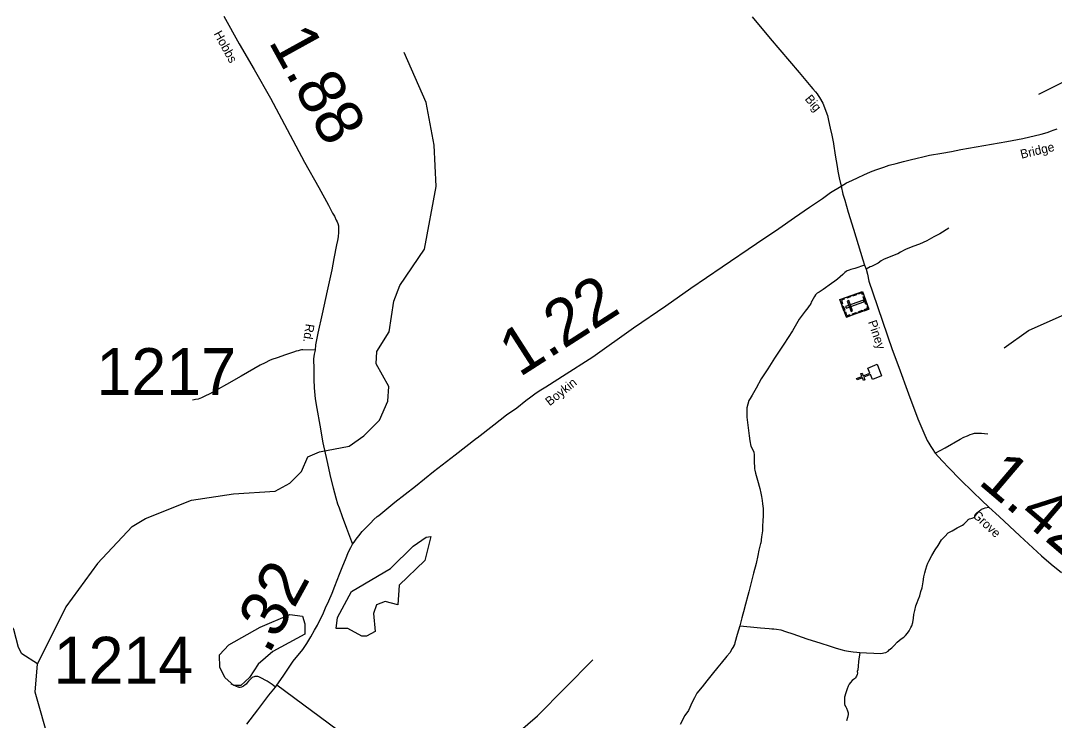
# Model space of a CAD drawing. Extents: x 2093524 to 2270757, y 289120 to 570408.
# Drawn here: x 2166684 to 2177691, y 416881 to 424332 of the extents above; entities that cross this region are included whole.
import ezdxf

# ---------------------------------------------------------------- set-up
doc = ezdxf.new("R2010")
doc.units = 0
for name, color, linetype in [('Exist Cultural Cemetery CELL', 7, 'Continuous'), ('Exist Cultural Church CELL', 7, 'Continuous'), ('Exist Hydrographic Creek Single Shore', 7, 'Continuous'), ('Exist Hydrographic Misc Water Feature', 7, 'Continuous'), ('Exist Hydrographic Pond Under 1500 Sq Ft', 7, 'Continuous'), ('Exist Road Non-System Type 51', 7, 'Continuous'), ('Exist Road Secondary Mileage Hundredths English Label', 7, 'Continuous'), ('Exist Road Secondary Type 51 Attributed', 7, 'Continuous'), ('Exist Road Secondary Type 51 Label', 7, 'Continuous'), ('Exist Road Secondary Type 51 Number Label', 7, 'Continuous')]:
    doc.layers.add(name, color=color, linetype=linetype)

msp = doc.modelspace()

# ---------------------------------------------------------------- linework, layer by layer
at = {"layer": 'Exist Cultural Cemetery CELL'}
for points in [[(2175476, 421174), (2175408, 421361), (2175648, 421447), (2175715, 421260)], [(2175659, 421416), (2175648, 421412), (2175641, 421433), (2175603, 421419), (2175599, 421430), (2175648, 421447)], [(2175449, 421376), (2175453, 421365), (2175423, 421354), (2175436, 421316), (2175426, 421312), (2175408, 421361)], [(2175466, 421286), (2175473, 421269), (2175663, 421337), (2175657, 421355)], [(2175522, 421390), (2175481, 421375), (2175477, 421386), (2175518, 421400)], [(2175526, 421235), (2175543, 421241), (2175504, 421352), (2175486, 421346)], [(2175584, 421412), (2175543, 421397), (2175539, 421408), (2175580, 421423)], [(2175685, 421310), (2175656, 421390), (2175667, 421394), (2175696, 421314)], [(2175451, 421243), (2175433, 421292), (2175444, 421296), (2175461, 421247)], [(2175516, 421188), (2175513, 421199), (2175482, 421188), (2175469, 421226), (2175458, 421222), (2175476, 421174)], [(2175586, 421213), (2175545, 421199), (2175542, 421209), (2175582, 421224)], [(2175649, 421236), (2175609, 421221), (2175605, 421232), (2175646, 421247)], [(2175704, 421291), (2175693, 421287), (2175701, 421266), (2175663, 421253), (2175666, 421242), (2175715, 421260)]]:
    msp.add_lwpolyline(points, close=True, dxfattribs=at)
at = {"layer": 'Exist Cultural Church CELL'}
msp.add_lwpolyline([(2175754, 420510), (2175732, 420563), (2175662, 420534), (2175674, 420505), (2175659, 420499), (2175647, 420528), (2175591, 420505), (2175585, 420520), (2175641, 420543), (2175629, 420573), (2175643, 420579), (2175656, 420549), (2175726, 420578), (2175704, 420631), (2175803, 420672), (2175852, 420551)], close=True, dxfattribs=at)
at = {"layer": 'Exist Hydrographic Creek Single Shore'}
for points in [[(2167871, 418945), (2168012, 419030), (2168502, 419224), (2168952, 419294), (2169393, 419321), (2169551, 419407), (2169675, 419532), (2169741, 419688), (2169866, 419741), (2170182, 419801), (2170339, 419909), (2170505, 420076), (2170595, 420278), (2170603, 420435), (2170468, 420677), (2170476, 420808), (2170608, 421019), (2170656, 421343), (2170722, 421512), (2170986, 421897), (2171107, 422564), (2171088, 423004), (2171002, 423461), (2170766, 423994)], [(2166863, 417482), (2166695, 417590), (2166662, 417657), (2166611, 417848), (2166560, 417931), (2166227, 417938), (2166126, 418110), (2165909, 418252), (2165667, 418316), (2165599, 418416), (2165599, 418567), (2165690, 418608), (2165689, 418883), (2165837, 419202), (2165978, 419343), (2165968, 419560)], [(2167871, 418945), (2167504, 418549), (2167164, 418089), (2166863, 417482)], [(2167185, 415066), (2166917, 415257), (2166916, 415434), (2166973, 415666), (2166821, 415925), (2166812, 416066), (2166895, 416192), (2166993, 416476), (2166992, 416643), (2166839, 417181), (2166863, 417482)]]:
    msp.add_lwpolyline(points, dxfattribs=at)
at = {"layer": 'Exist Hydrographic Misc Water Feature'}
for points in [[(2177524, 423548), (2177981, 423775), (2178014, 423833), (2178021, 424059), (2177971, 424169), (2177936, 424435), (2177877, 424574), (2177867, 424768), (2177942, 424891), (2178116, 425061), (2178498, 425260), (2179770, 425593), (2180302, 425897), (2180801, 425966), (2181133, 426136), (2181572, 426596), (2181704, 426820), (2181812, 426923), (2181978, 426988), (2182402, 427065), (2182577, 427134), (2182910, 427137), (2183152, 427080), (2183445, 426940)], [(2177157, 420849), (2177414, 421031), (2177837, 421219), (2178418, 421572), (2178535, 421687), (2178600, 421873), (2178882, 422123), (2179197, 422343), (2179520, 422695), (2180558, 423208), (2180716, 423268), (2180949, 423293), (2181266, 423237), (2181591, 423263), (2181766, 423348), (2182030, 423642), (2182213, 423776), (2182578, 423942), (2182736, 424054), (2183184, 424439)], [(2169546, 414381), (2169894, 414683), (2169893, 414876), (2169859, 414992), (2169809, 415058), (2169766, 415200), (2169774, 415335), (2170030, 415733), (2170237, 415909), (2170503, 416045), (2171426, 416374), (2171724, 416526), (2172189, 416930), (2172777, 417525)]]:
    msp.add_lwpolyline(points, dxfattribs=at)
at = {"layer": 'Exist Hydrographic Pond Under 1500 Sq Ft'}
for points in [[(2170318, 417777), (2170168, 417859), (2170043, 417858), (2170059, 417976), (2170207, 418252), (2170622, 418496), (2170862, 418737), (2171003, 418830), (2171053, 418839), (2170988, 418581), (2170715, 418320), (2170699, 418111), (2170566, 418146), (2170474, 418112), (2170442, 418018), (2170459, 417827), (2170368, 417776), (2170318, 417777)], [(2168955, 417253), (2168863, 417334), (2168804, 417443), (2168803, 417578), (2168902, 417684), (2169235, 417871), (2169550, 418006), (2169684, 417990), (2169709, 417907), (2169710, 417799), (2169369, 417612), (2169212, 417478), (2169121, 417335), (2169030, 417252), (2168955, 417253)]]:
    msp.add_lwpolyline(points, dxfattribs=at)
at = {"layer": 'Exist Road Non-System Type 51'}
for points in [[(2176568, 422121), (2176470, 422061), (2176408, 422028), (2176333, 421986), (2176255, 421953), (2176185, 421925), (2176107, 421895), (2176099, 421892), (2176091, 421888), (2176054, 421868), (2176026, 421850), (2176004, 421840), (2175978, 421830), (2175896, 421799), (2175870, 421789), (2175846, 421773), (2175814, 421749), (2175792, 421739), (2175758, 421722), (2175745, 421715), (2175731, 421709), (2175687, 421686)], [(2175670, 421728), (2175565, 421694), (2175525, 421681), (2175505, 421675), (2175485, 421667), (2175473, 421661), (2175461, 421651), (2175437, 421627), (2175411, 421603), (2175383, 421578), (2175352, 421556), (2175318, 421534), (2175230, 421468), (2175186, 421442), (2175166, 421429), (2175146, 421411), (2175137, 421395), (2175123, 421371), (2175109, 421345), (2175103, 421335), (2175097, 421319), (2175087, 421303), (2175081, 421293), (2175067, 421275), (2175037, 421239), (2174972, 421152), (2174903, 421030), (2174812, 420888), (2174712, 420737), (2174639, 420625), (2174568, 420516), (2174516, 420418), (2174473, 420342), (2174453, 420308), (2174439, 420286), (2174418, 420209), (2174418, 420108), (2174443, 419910), (2174450, 419858), (2174460, 419800), (2174480, 419760), (2174492, 419738), (2174496, 419708), (2174493, 419662), (2174495, 419626), (2174497, 419580), (2174499, 419558), (2174501, 419544), (2174508, 419512), (2174530, 419438), (2174554, 419349), (2174567, 419301), (2174573, 419263), (2174579, 419223), (2174585, 419185), (2174590, 419137), (2174590, 419101), (2174590, 419059), (2174588, 419005), (2174585, 418949), (2174583, 418899), (2174573, 418833), (2174564, 418767), (2174562, 418763), (2174546, 418691), (2174534, 418635), (2174515, 418549), (2174487, 418447), (2174439, 418248), (2174392, 418078), (2174392, 418076), (2174364, 417972), (2174343, 417886)], [(2169820, 420823), (2169690, 420825), (2169676, 420825), (2169660, 420823), (2169640, 420817), (2169618, 420812), (2169590, 420802), (2169556, 420790), (2169504, 420772), (2169414, 420741), (2169358, 420723), (2169333, 420713), (2169289, 420688), (2169235, 420664), (2169167, 420624), (2169031, 420545), (2168876, 420458), (2168699, 420357), (2168645, 420333), (2168611, 420315), (2168573, 420302), (2168545, 420296), (2168533, 420294), (2168513, 420290)], [(2176422, 419727), (2176529, 419784), (2176689, 419875), (2176728, 419897), (2176766, 419911), (2176796, 419925), (2176820, 419933), (2176840, 419939), (2176872, 419939), (2176914, 419938), (2176948, 419936), (2176982, 419930)], [(2175618, 417603), (2175692, 417598), (2175770, 417596), (2175844, 417593), (2175860, 417595), (2175876, 417599), (2175896, 417603), (2175920, 417617), (2175933, 417631), (2175959, 417653), (2175987, 417679), (2176017, 417713), (2176039, 417730), (2176061, 417750), (2176087, 417766), (2176107, 417784), (2176127, 417808), (2176144, 417832), (2176156, 417856), (2176164, 417868), (2176174, 417888), (2176184, 417924), (2176190, 417967), (2176193, 418008), (2176205, 418049), (2176215, 418099), (2176230, 418135), (2176241, 418165), (2176260, 418205), (2176270, 418251), (2176284, 418293), (2176295, 418355), (2176301, 418407), (2176313, 418453), (2176323, 418489), (2176334, 418527), (2176344, 418553), (2176356, 418575), (2176388, 418637), (2176421, 418695), (2176455, 418744), (2176489, 418802), (2176525, 418840), (2176562, 418878), (2176604, 418898), (2176656, 418929), (2176700, 418951), (2176714, 418959), (2176728, 418969), (2176768, 419013), (2176775, 419021), (2176788, 419025), (2176815, 419034), (2176835, 419042), (2176843, 419048), (2176851, 419062), (2176887, 419104), (2176897, 419114), (2176909, 419124), (2176915, 419130), (2176937, 419138), (2176955, 419142), (2176995, 419152)], [(2174343, 417886), (2174313, 417796), (2174290, 417706), (2174284, 417688), (2174276, 417672), (2174276, 417668), (2174262, 417644), (2174234, 417599), (2174203, 417563), (2174143, 417489), (2174109, 417445), (2174048, 417373), (2173992, 417300), (2173941, 417236), (2173885, 417170), (2173859, 417121), (2173835, 417073), (2173796, 416985), (2173758, 416933), (2173707, 416835)], [(2174343, 417886), (2174457, 417877), (2174561, 417867), (2174655, 417858), (2174683, 417856), (2174703, 417856), (2174733, 417850), (2174777, 417843), (2174829, 417825), (2174907, 417803), (2175055, 417750), (2175203, 417703), (2175292, 417673), (2175368, 417648), (2175430, 417632), (2175458, 417624), (2175500, 417617), (2175550, 417611), (2175586, 417605), (2175618, 417603)], [(2175618, 417603), (2175607, 417507), (2175603, 417457), (2175597, 417417), (2175593, 417401), (2175595, 417383), (2175591, 417367), (2175585, 417351), (2175577, 417341), (2175572, 417329), (2175554, 417315), (2175538, 417303), (2175522, 417283), (2175506, 417265), (2175494, 417245), (2175486, 417215), (2175470, 417173), (2175457, 417127), (2175455, 417095), (2175455, 417055), (2175461, 417039), (2175469, 417025), (2175477, 417009), (2175489, 416981), (2175494, 416961), (2175496, 416943), (2175488, 416911), (2175476, 416875)], [(2169396, 417232), (2169362, 417262), (2169310, 417296), (2169234, 417335), (2169220, 417343), (2169209, 417347), (2169200, 417347), (2169190, 417349), (2169176, 417347), (2169170, 417345), (2169158, 417339), (2169150, 417335), (2169140, 417327), (2169124, 417313), (2169110, 417297), (2169094, 417276), (2169084, 417265), (2169074, 417257), (2169056, 417244), (2169044, 417236), (2169036, 417234), (2169022, 417230), (2169012, 417230), (2169006, 417232), (2169000, 417234), (2168984, 417242), (2168974, 417244), (2168958, 417250), (2168944, 417258), (2168926, 417266)]]:
    msp.add_lwpolyline(points, dxfattribs=at)
at = {"layer": 'Exist Road Secondary Type 51 Attributed'}
for points in [[(2168848, 424379), (2169010, 424084), (2169169, 423811), (2169343, 423508), (2169522, 423173), (2169708, 422826), (2169858, 422555), (2169961, 422366), (2170006, 422280), (2170026, 422250), (2170042, 422206), (2170056, 422188), (2170062, 422170), (2170068, 422146), (2170068, 422120), (2170070, 422104), (2170068, 422078), (2170065, 422030), (2170057, 421992), (2170047, 421944), (2170020, 421800), (2169999, 421678), (2169948, 421454), (2169894, 421210), (2169849, 421004), (2169835, 420931), (2169822, 420881), (2169820, 420823), (2169810, 420779), (2169804, 420729), (2169805, 420621), (2169806, 420509), (2169808, 420420), (2169819, 420305), (2169839, 420200), (2169870, 420024), (2169901, 419834), (2169945, 419647), (2169983, 419465), (2170012, 419357), (2170039, 419251), (2170059, 419185), (2170075, 419145), (2170106, 419052), (2170152, 418926), (2170217, 418756)], [(2174472, 424374), (2174665, 424143), (2174973, 423781), (2175098, 423630), (2175120, 423606), (2175146, 423573), (2175164, 423551), (2175177, 423533), (2175189, 423513), (2175225, 423453), (2175276, 423321), (2175286, 423267), (2175304, 423186), (2175321, 423112), (2175341, 423022), (2175341, 423020), (2175358, 422900), (2175379, 422778), (2175387, 422730), (2175401, 422658), (2175420, 422568)], [(2175420, 422568), (2175479, 422603), (2175533, 422629), (2175603, 422663), (2175663, 422690), (2175735, 422720), (2175789, 422744), (2175875, 422773), (2175932, 422791), (2176006, 422812), (2176084, 422832), (2176154, 422851), (2176230, 422869), (2176292, 422883), (2176363, 422898), (2176494, 422922), (2176595, 422939), (2176695, 422958), (2177185, 423044), (2177354, 423075), (2177552, 423122), (2177616, 423141), (2177660, 423159), (2177678, 423165), (2177722, 423179)], [(2170217, 418756), (2170235, 418778), (2170255, 418809), (2170285, 418847), (2170322, 418891), (2170348, 418921), (2170352, 418925), (2170408, 418981), (2170446, 419018), (2170481, 419050), (2170497, 419062), (2170605, 419149), (2170669, 419205), (2170887, 419376), (2171081, 419529), (2171312, 419708), (2171538, 419887), (2171545, 419890), (2171721, 420028), (2171857, 420133), (2171969, 420210), (2172064, 420286), (2172116, 420325), (2172173, 420367), (2172223, 420401), (2172275, 420431), (2172317, 420458), (2172454, 420546), (2172775, 420752), (2173209, 421059), (2173554, 421294), (2173821, 421482), (2174153, 421710), (2174520, 421957), (2174757, 422117), (2174924, 422234), (2175085, 422347), (2175221, 422439), (2175308, 422500), (2175420, 422568)], [(2175420, 422568), (2175440, 422485), (2175459, 422421), (2175497, 422293), (2175552, 422111), (2175652, 421784), (2175670, 421728), (2175687, 421686), (2175701, 421632), (2175716, 421558), (2175758, 421433), (2175963, 420830), (2176036, 420641), (2176138, 420357), (2176236, 420090), (2176300, 419944), (2176337, 419861), (2176353, 419831), (2176377, 419795), (2176389, 419777), (2176422, 419727), (2176456, 419685), (2176500, 419640), (2176566, 419568), (2176689, 419445), (2176828, 419310), (2176916, 419224), (2176995, 419152), (2177103, 419051), (2177324, 418844), (2177555, 418634), (2177658, 418544), (2177766, 418455)], [(2169412, 417254), (2169481, 417351), (2169587, 417509), (2169688, 417634), (2169732, 417700), (2169773, 417770), (2169812, 417842), (2169844, 417893), (2169872, 417955), (2169900, 418007), (2169931, 418077), (2169965, 418153), (2170000, 418235), (2170028, 418311), (2170079, 418438), (2170113, 418526), (2170142, 418594), (2170174, 418676), (2170199, 418722), (2170217, 418756)], [(2169094, 416839), (2169210, 416993), (2169325, 417148), (2169396, 417232), (2169412, 417254)], [(2170520, 416435), (2169412, 417254)]]:
    msp.add_lwpolyline(points, dxfattribs=at)

# ---------------------------------------------------------------- texts
at = {"layer": 'Exist Road Secondary Mileage Hundredths English Label'}
for s, rotation, p in [('1.88', 298.8738, (2169318, 424109)), ('1.22', 32.6571, (2171995, 420529)), ('1.42', 319.6117, (2176868, 419408)), ('.32', 61.2721, (2169326, 417573))]:
    msp.add_text(s, height=500, rotation=rotation, dxfattribs=at).set_placement(p)
at = {"layer": 'Exist Road Secondary Type 51 Label'}
for s, rotation, p in [('Hobbs', 298.6991, (2168737, 424193)), ('Big', 309.6709, (2175029, 423495)), ('Bridge', 13.3653, (2177341, 422861)), ('Piney', 288.7955, (2175705, 421124)), ('Rd.', 261.3324, (2169720, 421108)), ('Boykin', 38.3303, (2172317, 420224)), ('Grove', 316.8892, (2176813, 419055))]:
    msp.add_text(s, height=95, rotation=rotation, dxfattribs=at).set_placement(p)
at = {"layer": 'Exist Road Secondary Type 51 Number Label'}
for s, p in [('1217', (2167491, 420344)), ('1214', (2167035, 417270))]:
    msp.add_text(s, height=500, dxfattribs=at).set_placement(p)

doc.saveas('drawing.dxf')
